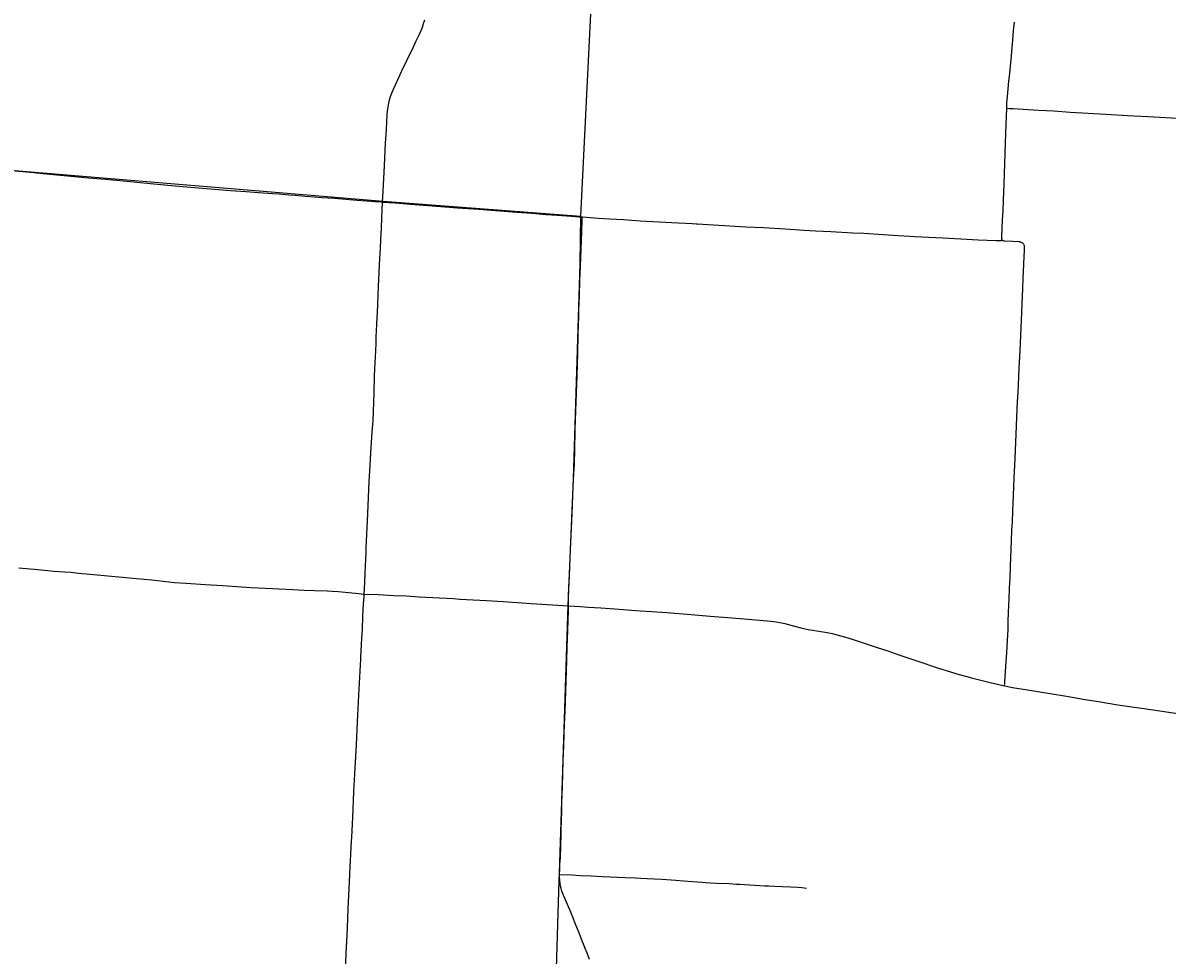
# Model space of a CAD drawing. Extents: x 9078 to 9739, y 4248 to 4966.
# Drawn here: x 9374.4 to 9448.2, y 4496.6 to 4556.7 of the extents above; entities that cross this region are included whole.
import ezdxf

# ---------------------------------------------------------------- set-up
doc = ezdxf.new("R2010")
doc.units = 0
for name, color, linetype in [('GM_X_County_Road', 7, 'Continuous'), ('GM_X_State_Route', 7, 'Continuous'), ('GM_X_Township', 7, 'Continuous'), ('GM_X_Township_Road', 7, 'Continuous')]:
    doc.layers.add(name, color=color, linetype=linetype)

msp = doc.modelspace()

# ---------------------------------------------------------------- linework, layer by layer
at = {"layer": 'GM_X_County_Road'}
for points in [[(9437.864, 4551.194), (9437.878, 4551.545), (9437.913, 4551.952), (9437.963, 4552.441), (9438.007, 4552.931), (9438.038, 4553.256), (9438.142, 4554.313), (9438.217, 4555.12), (9438.261, 4555.608), (9438.309, 4556.18), (9438.355, 4556.752)], [(9437.571, 4542.696), (9437.559, 4542.716), (9437.551, 4542.739), (9437.549, 4542.759), (9437.548, 4542.785), (9437.551, 4542.864), (9437.556, 4542.946), (9437.576, 4543.435), (9437.599, 4544.008), (9437.628, 4544.581), (9437.649, 4545.237), (9437.688, 4546.302), (9437.755, 4548.269), (9437.795, 4549.58), (9437.864, 4551.194)], [(9437.864, 4551.194), (9438.03, 4551.185), (9438.276, 4551.171), (9438.93, 4551.126), (9439.912, 4551.073), (9440.895, 4551.016), (9441.958, 4550.948), (9444.251, 4550.817), (9445.642, 4550.732), (9446.951, 4550.654), (9448.098, 4550.595), (9449.244, 4550.527), (9450.307, 4550.458), (9451.535, 4550.38), (9452.8, 4550.303)], [(9397.63, 4545.146), (9398.434, 4545.089), (9399.416, 4545.014), (9401.379, 4544.859), (9402.443, 4544.777), (9403.835, 4544.68), (9404.898, 4544.595), (9406.291, 4544.499), (9407.272, 4544.423), (9408.173, 4544.351), (9408.909, 4544.294), (9409.809, 4544.229), (9410.3, 4544.198), (9410.506, 4544.184)], [(9410.506, 4544.184), (9410.792, 4544.167), (9411.529, 4544.118), (9412.265, 4544.069), (9413.166, 4544.011), (9414.231, 4543.939), (9416.28, 4543.824), (9417.591, 4543.76), (9417.837, 4543.744), (9417.919, 4543.748), (9421.033, 4543.557), (9422.181, 4543.496), (9423.574, 4543.413), (9424.803, 4543.342), (9425.541, 4543.301), (9426.523, 4543.244), (9427.916, 4543.171), (9428.654, 4543.131), (9430.539, 4543.022), (9431.932, 4542.935), (9432.834, 4542.887), (9433.735, 4542.831), (9435.292, 4542.751), (9436.03, 4542.714), (9437.19, 4542.665), (9437.359, 4542.662), (9437.431, 4542.664), (9437.466, 4542.668), (9437.498, 4542.674), (9437.571, 4542.696)], [(9437.719, 4513.959), (9437.735, 4514.13), (9437.742, 4514.212), (9437.83, 4515.521), (9437.86, 4516.094), (9437.909, 4516.912), (9437.945, 4517.566), (9437.964, 4518.133), (9438.007, 4519.191), (9438.023, 4519.518), (9438.049, 4520.255), (9438.074, 4520.909), (9438.104, 4521.643), (9438.15, 4522.789), (9438.169, 4523.28), (9438.201, 4524.015), (9438.225, 4524.506), (9438.252, 4525.243), (9438.292, 4526.226), (9438.346, 4527.372), (9438.397, 4528.601), (9438.545, 4531.795), (9438.566, 4532.287), (9438.595, 4532.859), (9438.624, 4533.349), (9438.651, 4533.923), (9438.674, 4534.414), (9438.693, 4534.823), (9438.725, 4535.56), (9438.744, 4536.051), (9438.79, 4537.034), (9438.835, 4538.016), (9438.856, 4538.59), (9438.892, 4539.573), (9438.922, 4540.227), (9438.982, 4541.62), (9439.009, 4542.028), (9439.018, 4542.196), (9439.015, 4542.239), (9439.012, 4542.282), (9439.003, 4542.324), (9438.992, 4542.366), (9438.974, 4542.404), (9438.951, 4542.441), (9438.922, 4542.474), (9438.89, 4542.502), (9438.855, 4542.525), (9438.815, 4542.544), (9438.774, 4542.559), (9438.731, 4542.569), (9438.689, 4542.577), (9438.646, 4542.581), (9438.234, 4542.595), (9437.744, 4542.62), (9437.702, 4542.625), (9437.667, 4542.634), (9437.625, 4542.649), (9437.601, 4542.665), (9437.577, 4542.687), (9437.571, 4542.696)], [(9396.442, 4519.879), (9397.346, 4519.837), (9398.356, 4519.783), (9399.176, 4519.751), (9399.995, 4519.702), (9401.305, 4519.63), (9402.204, 4519.58), (9402.614, 4519.556), (9404.334, 4519.454), (9405.399, 4519.388), (9406.626, 4519.309), (9407.198, 4519.273), (9408.918, 4519.161), (9409.572, 4519.12), (9409.604, 4519.117)], [(9409.604, 4519.117), (9410.391, 4519.068), (9410.882, 4519.035), (9411.701, 4518.987), (9412.602, 4518.923), (9413.665, 4518.844), (9414.238, 4518.802), (9414.974, 4518.747), (9415.957, 4518.676), (9417.51, 4518.553), (9418.737, 4518.452), (9419.883, 4518.365), (9421.191, 4518.256), (9422.663, 4518.127), (9422.99, 4518.086), (9423.233, 4518.042), (9423.554, 4517.967), (9424.189, 4517.8), (9424.666, 4517.683), (9425.066, 4517.598), (9425.631, 4517.499), (9426.28, 4517.392), (9426.602, 4517.329), (9427.002, 4517.234), (9427.398, 4517.123), (9428.025, 4516.927), (9429.505, 4516.439), (9430.204, 4516.205), (9430.904, 4515.968), (9432.066, 4515.563), (9433.471, 4515.106), (9434.173, 4514.878), (9434.643, 4514.738), (9435.594, 4514.483), (9436.786, 4514.178), (9437.264, 4514.061), (9437.719, 4513.959)], [(9437.719, 4513.959), (9437.743, 4513.953), (9438.226, 4513.862), (9439.197, 4513.701), (9440.655, 4513.462), (9441.706, 4513.283), (9442.921, 4513.083), (9443.65, 4512.963), (9445.027, 4512.743), (9447.3, 4512.405), (9448.599, 4512.214), (9449.572, 4512.064), (9449.977, 4511.999), (9450.369, 4511.937)]]:
    msp.add_lwpolyline(points, dxfattribs=at)
at = {"layer": 'GM_X_State_Route'}
for points in [[(9396.577, 4522.857), (9396.653, 4524.57), (9396.77, 4527.11), (9396.824, 4528.175), (9396.895, 4529.32), (9396.962, 4530.302), (9397.01, 4531.039), (9397.039, 4531.613), (9397.063, 4532.268), (9397.079, 4532.843), (9397.106, 4533.908), (9397.127, 4534.399), (9397.183, 4535.545), (9397.206, 4536.037), (9397.21, 4536.118), (9397.22, 4536.364), (9397.238, 4536.936), (9397.249, 4537.18), (9397.259, 4537.343), (9397.294, 4537.996), (9397.346, 4539.137), (9397.37, 4539.71), (9397.409, 4540.609), (9397.431, 4541.1), (9397.45, 4541.508), (9397.484, 4542.162), (9397.513, 4542.735), (9397.55, 4543.472), (9397.579, 4544.127), (9397.63, 4545.146), (9397.664, 4545.847), (9397.754, 4547.485), (9397.823, 4548.959), (9397.85, 4549.451), (9397.891, 4550.269), (9397.929, 4550.841), (9397.964, 4551.166), (9398.001, 4551.408), (9398.053, 4551.647), (9398.12, 4551.881), (9398.202, 4552.112), (9398.325, 4552.414), (9398.56, 4552.937), (9398.867, 4553.608), (9399.187, 4554.273), (9399.611, 4555.161), (9399.789, 4555.53), (9400.002, 4555.973), (9400.103, 4556.198), (9400.194, 4556.427), (9400.274, 4556.661), (9400.342, 4556.899)], [(9396.227, 4515.688), (9396.234, 4515.812), (9396.296, 4517.041), (9396.322, 4517.614), (9396.362, 4518.431), (9396.383, 4518.84), (9396.406, 4519.249), (9396.432, 4519.657), (9396.442, 4519.879), (9396.459, 4520.23), (9396.474, 4520.64), (9396.497, 4521.213), (9396.52, 4521.703), (9396.563, 4522.522), (9396.577, 4522.857)], [(9374.182, 4521.572), (9375.406, 4521.458), (9376.463, 4521.362), (9377.115, 4521.311), (9377.524, 4521.279), (9378.013, 4521.229), (9378.993, 4521.138), (9380.628, 4520.994), (9381.771, 4520.887), (9382.751, 4520.788), (9384.219, 4520.63), (9384.954, 4520.57), (9386.182, 4520.488), (9387.328, 4520.418), (9389.13, 4520.307), (9390.524, 4520.236), (9391.834, 4520.162), (9392.571, 4520.13), (9393.227, 4520.114), (9394.047, 4520.085), (9394.375, 4520.067), (9394.784, 4520.032), (9395.437, 4519.972), (9396.091, 4519.913), (9396.255, 4519.898), (9396.442, 4519.879)], [(9394.94, 4490.167), (9395.049, 4492.221), (9395.121, 4493.367), (9395.209, 4495.006), (9395.25, 4496.071), (9395.277, 4496.727), (9395.312, 4497.464), (9395.362, 4498.364), (9395.417, 4499.594), (9395.493, 4501.314), (9395.535, 4502.298), (9395.62, 4503.936), (9395.633, 4504.181), (9395.703, 4505.491), (9395.782, 4507.13), (9395.841, 4508.277), (9395.938, 4510.161), (9396.015, 4511.635), (9396.098, 4513.355), (9396.227, 4515.688)]]:
    msp.add_lwpolyline(points, dxfattribs=at)
at = {"layer": 'GM_X_Township'}
for points in [[(9403.572, 4417.317), (9404.179, 4428.722), (9404.315, 4431.281), (9406.691, 4458.18), (9408.516, 4485.114), (9409.016, 4501.409), (9409.03, 4501.874), (9409.589, 4519.144), (9409.927, 4527.297), (9410.369, 4541.158), (9410.412, 4544.235), (9411.301, 4562.535), (9438.791, 4566.274), (9441.547, 4566.662)], [(9268.699, 4425.694), (9269.561, 4439.455), (9271.281, 4466.878), (9273.006, 4495.59), (9279.838, 4495.183), (9281.137, 4512.561), (9281.77, 4520.946), (9292.78, 4520.165), (9315.037, 4518.585), (9316.326, 4535.676), (9316.532, 4538.568), (9316.875, 4542.9), (9317.028, 4544.828), (9317.718, 4551.986), (9321.229, 4552.295), (9324.029, 4552.602), (9334.675, 4553.48), (9360.11, 4556.507), (9359.515, 4548.555), (9366.319, 4547.914), (9372.855, 4547.273), (9397.659, 4545.2), (9410.412, 4544.235)]]:
    msp.add_lwpolyline(points, dxfattribs=at)
at = {"layer": 'GM_X_Township_Road'}
for points in [[(9373.932, 4547.157), (9374.913, 4547.068), (9375.73, 4546.989), (9376.628, 4546.903), (9378.671, 4546.712), (9379.732, 4546.611), (9380.468, 4546.547), (9381.775, 4546.421), (9382.674, 4546.336), (9384.227, 4546.196), (9386.025, 4546.036), (9387.826, 4545.901), (9388.808, 4545.834), (9389.627, 4545.772), (9390.527, 4545.705), (9390.936, 4545.676), (9391.588, 4545.617), (9391.992, 4545.58), (9392.644, 4545.524), (9393.215, 4545.478), (9393.706, 4545.444), (9394.525, 4545.387), (9395.998, 4545.278), (9397.143, 4545.184), (9397.557, 4545.152), (9397.63, 4545.146)], [(9409.938, 4527.242), (9409.956, 4527.616), (9409.991, 4528.271), (9410.018, 4529.173), (9410.046, 4530.486), (9410.09, 4531.717), (9410.161, 4533.942), (9410.208, 4535.412), (9410.241, 4536.637), (9410.275, 4537.786), (9410.288, 4538.195), (9410.315, 4539.097), (9410.352, 4540.082), (9410.383, 4540.984), (9410.422, 4542.132), (9410.464, 4543.198), (9410.499, 4544.018), (9410.506, 4544.184)], [(9409.604, 4519.117), (9409.609, 4519.746), (9409.635, 4520.319), (9409.673, 4521.057), (9409.724, 4522.205), (9409.77, 4523.189), (9409.853, 4525.075), (9409.891, 4526.223), (9409.915, 4526.797), (9409.938, 4527.242)], [(9409.038, 4501.8), (9409.046, 4502.142), (9409.063, 4502.469), (9409.085, 4502.879), (9409.113, 4503.617), (9409.134, 4504.356), (9409.141, 4504.602), (9409.167, 4505.339), (9409.179, 4505.818), (9409.183, 4506.215), (9409.185, 4506.297), (9409.192, 4506.543), (9409.2, 4506.871), (9409.222, 4507.527), (9409.242, 4508.265), (9409.278, 4509.167), (9409.312, 4510.07), (9409.339, 4510.89), (9409.358, 4511.464), (9409.371, 4511.874), (9409.387, 4512.365), (9409.408, 4512.939), (9409.432, 4513.595), (9409.456, 4514.333), (9409.496, 4515.563), (9409.526, 4516.465), (9409.56, 4517.531), (9409.601, 4518.844), (9409.604, 4519.117)], [(9410.972, 4496.323), (9410.85, 4496.628), (9410.67, 4497.083), (9410.58, 4497.31), (9410.518, 4497.461), (9410.425, 4497.688), (9410.277, 4498.07), (9410.064, 4498.603), (9409.752, 4499.362), (9409.274, 4500.497), (9409.187, 4500.727), (9409.14, 4500.884), (9409.102, 4501.044), (9409.075, 4501.205), (9409.045, 4501.449), (9409.04, 4501.612), (9409.038, 4501.8)], [(9409.038, 4501.8), (9409.833, 4501.774), (9410.395, 4501.74), (9411.08, 4501.711), (9411.784, 4501.674), (9412.307, 4501.649), (9412.774, 4501.621), (9413.265, 4501.6), (9413.922, 4501.577), (9414.25, 4501.563), (9414.688, 4501.537), (9415.143, 4501.512), (9415.623, 4501.488), (9416.537, 4501.421), (9417.026, 4501.395), (9417.926, 4501.326), (9418.745, 4501.251), (9419.154, 4501.23), (9419.975, 4501.207), (9420.446, 4501.183), (9420.629, 4501.177), (9420.957, 4501.163), (9421.938, 4501.088), (9422.265, 4501.069), (9422.51, 4501.072), (9422.919, 4501.052), (9423.394, 4501.027), (9423.942, 4501.009), (9424.389, 4500.982), (9424.659, 4500.959), (9424.957, 4500.908)]]:
    msp.add_lwpolyline(points, dxfattribs=at)

doc.saveas('drawing.dxf')
